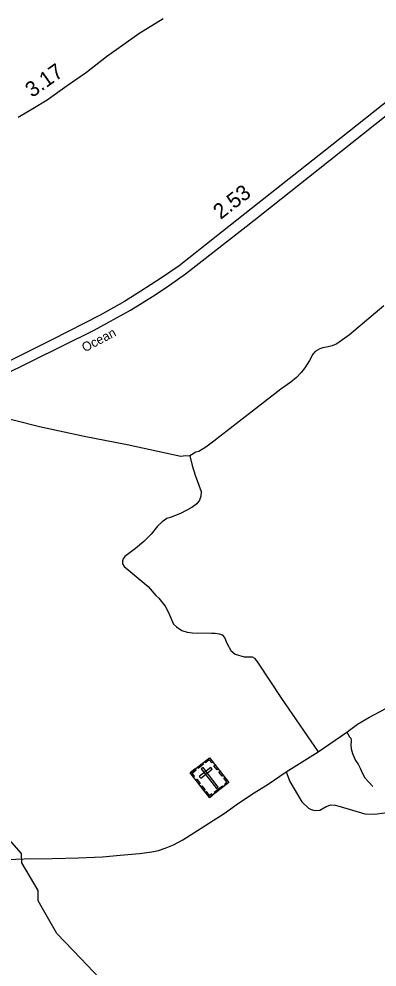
# Model space of a CAD drawing. Extents: x 2104537 to 2336408, y 34176 to 229611.
# Drawn here: x 2235297 to 2238210, y 104750 to 112459 of the extents above; entities that cross this region are included whole.
import ezdxf

# ---------------------------------------------------------------- set-up
doc = ezdxf.new("R2010")
doc.units = 0
for name, color, linetype in [('Exist Cultural Cemetery CELL', 7, 'Continuous'), ('Exist Hydrographic Creek Single Shore', 7, 'Continuous'), ('Exist Road Non-System Type 51', 7, 'Continuous'), ('Exist Road Primary US Attributed', 7, 'Continuous'), ('Exist Road Primary US Divided Attributed', 7, 'Continuous'), ('Exist Road Primary US Label', 7, 'Continuous'), ('Exist Road Primary US Mileage Hundredths English Label', 7, 'Continuous'), ('Exist Road Secondary Mileage Hundredths English Label', 7, 'Continuous'), ('Exist Road Secondary Type 51 Attributed', 7, 'Continuous')]:
    doc.layers.add(name, color=color, linetype=linetype)

msp = doc.modelspace()

# ---------------------------------------------------------------- linework, layer by layer
at = {"layer": 'Exist Cultural Cemetery CELL'}
for points in [[(2236689.9, 106329.1), (2236847, 106451.4), (2237003.5, 106250.6), (2236846.4, 106128.2)], [(2236748.4, 106374.6), (2236789.3, 106406.4), (2236796.3, 106397.5), (2236755.4, 106365.6)], [(2236873.7, 106417.3), (2236864.7, 106410.3), (2236845, 106435.7), (2236813, 106410.8), (2236806.1, 106419.5), (2236847.1, 106451.4)], [(2236909.6, 106352.6), (2236883, 106386.8), (2236892, 106393.8), (2236918.6, 106359.6)], [(2236716.6, 106294.9), (2236725.5, 106301.9), (2236705.7, 106327.3), (2236737.7, 106352.2), (2236730.9, 106361), (2236689.9, 106329.1)], [(2236764, 106300.5), (2236775.4, 106285.7), (2236868.3, 106358.1), (2236856.8, 106372.8)], [(2236794, 106373), (2236779.2, 106361.5), (2236903.8, 106201.5), (2236918.6, 106213)], [(2236950.1, 106300.6), (2236923.5, 106334.8), (2236932.5, 106341.8), (2236959.1, 106307.6)], [(2236762.1, 106236.4), (2236735.5, 106270.6), (2236744.5, 106277.6), (2236771.1, 106243.4)], [(2236977.3, 106230.2), (2236970.3, 106239.3), (2236987.6, 106252.8), (2236962.8, 106284.7), (2236971.6, 106291.5), (2237003.5, 106250.6)], [(2236803.4, 106183.4), (2236776.8, 106217.5), (2236785.8, 106224.5), (2236812.4, 106190.4)], [(2236872.5, 106148.6), (2236865.4, 106157.6), (2236848.1, 106144.1), (2236823.2, 106176), (2236814.5, 106169.2), (2236846.3, 106128.2)], [(2236884.7, 106172.6), (2236951.6, 106224.7), (2236958.6, 106215.7), (2236891.7, 106163.6)]]:
    msp.add_lwpolyline(points, close=True, dxfattribs=at)
at = {"layer": 'Exist Hydrographic Creek Single Shore'}
for points in [[(2235799, 104820.1), (2235606.2, 105023.8), (2235454.2, 105289.2), (2235454.2, 105371.2), (2235319.1, 105596.9), (2235318.1, 105672.3), (2235040.2, 105986.1)], [(2236767.8, 104162.5), (2236052.2, 104552.7), (2235799, 104820.1)]]:
    msp.add_lwpolyline(points, dxfattribs=at)
at = {"layer": 'Exist Road Non-System Type 51'}
for points in [[(2238265.3, 110127), (2237985.9, 109889.2), (2237881.7, 109818.3), (2237844.2, 109801.2), (2237812.4, 109792.4), (2237768.7, 109785.1), (2237744.9, 109776.5), (2237705.3, 109754.3), (2237688.1, 109732.8), (2237659.5, 109682.2), (2237621, 109622.9), (2237591.6, 109584.5), (2237555.2, 109543.2), (2237508.3, 109505.9), (2237425.8, 109447.5), (2236881.4, 109024.5), (2236816.7, 108976.6), (2236759.5, 108943.1), (2236735.8, 108936.3), (2236688.2, 108907.3)], [(2234735, 109312.3), (2234739.1, 109311.5), (2235081.2, 109236.9), (2235260.4, 109195.8), (2235463.9, 109145.3), (2235826.1, 109065.3), (2236176, 108999), (2236614.7, 108903.1), (2236652.4, 108910.2), (2236688.2, 108907.3)], [(2236688.2, 108907.3), (2236706.6, 108827.5), (2236730.9, 108748.3), (2236778.6, 108615.6), (2236775.6, 108577.4), (2236766.4, 108547.2), (2236743.2, 108516.5), (2236702, 108485.5), (2236611.3, 108438.8), (2236534.3, 108406.7), (2236498.5, 108395.8), (2236463.2, 108370.7), (2236424.3, 108333.6), (2236372.1, 108268.3), (2236313.5, 108210.6), (2236245.2, 108152.7), (2236159, 108088.2), (2236145.4, 108067.9), (2236139.5, 108053.4), (2236138.6, 108027.6), (2236153.2, 108006.1), (2236347.7, 107845.4), (2236411.6, 107771.2), (2236434.2, 107749.7), (2236486, 107685.1), (2236513.4, 107634), (2236528.4, 107594.3), (2236554, 107539.1), (2236578.7, 107515.8), (2236621.5, 107487), (2236666.5, 107473.3), (2236708, 107467.3), (2236864.1, 107465.7), (2236894.1, 107464.5), (2236926.2, 107459.3), (2236948.6, 107449.8), (2236969, 107430.5), (2236990.6, 107377), (2237020, 107323.9), (2237054.8, 107294.8), (2237129.4, 107272.8), (2237194.6, 107271.5), (2237213.5, 107260.8), (2237242.8, 107222), (2237432.8, 106933.2), (2237730.2, 106498.5)], [(2237962.7, 106658.6), (2237985.4, 106622.3), (2237995.7, 106610.5), (2237998.3, 106588.7), (2237995.3, 106554.5), (2238000, 106522.9), (2238011.1, 106485), (2238034.6, 106429.6), (2238055.5, 106400.2), (2238072.4, 106366.7), (2238087.5, 106329), (2238110.7, 106287.8), (2238174, 106218.5)], [(2237469.9, 106335.9), (2237501.4, 106258.9), (2237597.8, 106093.5), (2237653.3, 106041), (2237673.7, 106029.6), (2237703.8, 106022.5), (2237743.8, 106025.5), (2237797, 106055.1), (2237833.7, 106068.9), (2237869.2, 106066.1), (2237909, 106056.1), (2238109.7, 105996.2), (2238191.6, 105992.6), (2238270.4, 106004.1), (2238360.3, 106010)]]:
    msp.add_lwpolyline(points, dxfattribs=at)
at = {"layer": 'Exist Road Primary US Attributed'}
msp.add_lwpolyline([(2235002.1, 105616.4), (2235339.3, 105629.8), (2235566.7, 105631.3), (2235782.3, 105638.5), (2235976.3, 105647.2), (2236120.8, 105659.3), (2236278.7, 105672.6), (2236378.4, 105687.7), (2236431.9, 105697.5), (2236486.5, 105716.2), (2236554.1, 105743.5), (2236629.4, 105784.1), (2236967.4, 105999.3), (2237082.4, 106082.3), (2237209.6, 106167.6), (2237322.9, 106236.6), (2237469.9, 106335.9), (2237730.2, 106498.5), (2237962.7, 106658.6), (2238050.1, 106723.5), (2238143.8, 106780), (2238372.3, 106900.4)], dxfattribs=at)
at = {"layer": 'Exist Road Primary US Divided Attributed'}
for points in [[(2238402.7, 111876.3), (2237840.7, 111433.4), (2237185.3, 110915.8), (2236901.3, 110690), (2236598.9, 110452.7), (2236456.6, 110353.5), (2236288.5, 110244.2), (2236154.8, 110160.8), (2235956.5, 110050.1), (2235563.5, 109850.2), (2234690.3, 109416), (2234553.8, 109349.1), (2233427.7, 108789), (2232062, 108121), (2231451.7, 107813.5), (2231385.7, 107776.7)], [(2231418.8, 107707), (2231809.3, 107893.2), (2232436, 108208.1), (2233284, 108626.6), (2234429.5, 109191.7), (2235146.7, 109551.2), (2235908.5, 109927.9), (2236204.4, 110091.8), (2236404.9, 110216.9), (2236521.3, 110294.6), (2236652.1, 110385.2), (2236898.5, 110579.3), (2237207.5, 110819.4), (2237731.5, 111235), (2238283.4, 111673.5)]]:
    msp.add_lwpolyline(points, dxfattribs=at)
at = {"layer": 'Exist Road Secondary Type 51 Attributed'}
msp.add_lwpolyline([(2235290, 111659.2), (2235410.9, 111730.2), (2235526.6, 111801.2), (2235689.6, 111917), (2235847.4, 112027.4), (2236010.4, 112153.7), (2236273.4, 112340.5), (2236470.6, 112461.5)], dxfattribs=at)

# ---------------------------------------------------------------- texts
at = {"layer": 'Exist Road Primary US Label'}
msp.add_text('Ocean', height=75, rotation=27.65118, dxfattribs=at).set_placement((2235832.7, 109747.8))
at = {"layer": 'Exist Road Primary US Mileage Hundredths English Label'}
msp.add_text('2.53', height=125, rotation=37.8507, dxfattribs=at).set_placement((2236937.6, 110824.1))
at = {"layer": 'Exist Road Secondary Mileage Hundredths English Label'}
msp.add_text('3.17', height=125, rotation=35.3746, dxfattribs=at).set_placement((2235404.5, 111815.2))

doc.saveas('drawing.dxf')
